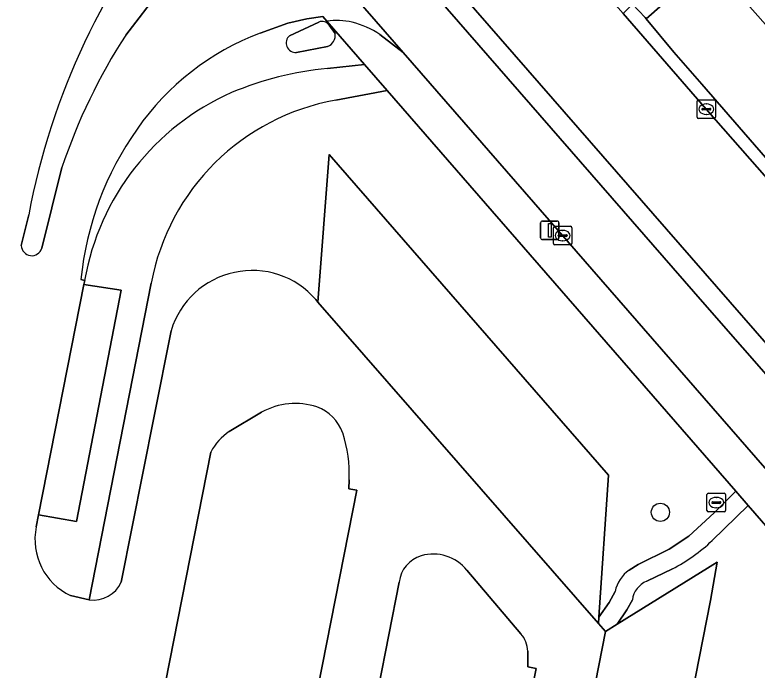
# Model space of a CAD drawing. Extents: x 158793 to 159888, y 384317 to 385256.
# Drawn here: x 159655.53 to 159695.52, y 384707.34 to 384742.64 of the extents above; entities that cross this region are included whole.
import ezdxf

# ---------------------------------------------------------------- set-up
doc = ezdxf.new("R2010")
doc.units = 0
for name, color, linetype in [('IMGEO_Boom', 7, 'Continuous'), ('IMGEO_Fietspad_gesloten', 7, 'Continuous'), ('IMGEO_Grasland_overig', 7, 'Continuous'), ('IMGEO_Groenvoorziening', 7, 'Continuous'), ('IMGEO_Kolk', 7, 'Continuous'), ('IMGEO_Lichtmast', 7, 'Continuous'), ('IMGEO_Parkeervlak_open', 7, 'Continuous'), ('IMGEO_Rijbaan_lokaal_gesloten', 7, 'Continuous'), ('IMGEO_Rijbaan_lokaal_open', 7, 'Continuous'), ('IMGEO_Rioolput', 7, 'Continuous'), ('IMGEO_Verkeerseiland_open', 7, 'Continuous'), ('IMGEO_Voetpad_open', 7, 'Continuous')]:
    doc.layers.add(name, color=color, linetype=linetype)

msp = doc.modelspace()

# ---------------------------------------------------------------- linework, layer by layer
at = {"layer": 'IMGEO_Boom'}
msp.add_circle((159690.31, 384715.839), 0.489, dxfattribs=at)
at = {"layer": 'IMGEO_Fietspad_gesloten'}
for points in [[(159594.107, 384832.049), (159599.922, 384828.238), (159606.9, 384820.341), (159619.092, 384806.285), (159644.852, 384776.828), (159657.044, 384762.896), (159658.021, 384761.779), (159660.441, 384758.995), (159668.279, 384750), (159672.921, 384744.672), (159676.456, 384740.613), (159699.214, 384714.481), (159711.945, 384699.797), (159724.157, 384685.825), (159738.092, 384669.819)], [(159741.572, 384670.966), (159698.66, 384720.233), (159692.707, 384727.03), (159672.738, 384749.959), (159649.153, 384777.465), (159603.16, 384829.929)]]:
    msp.add_lwpolyline(points, dxfattribs=at)
at = {"layer": 'IMGEO_Grasland_overig'}
for points in [[(159508.186, 384960.258), (159630.789, 384812.222), (159659.717, 384777.293), (159686.785, 384745.578), (159687.672, 384746.41), (159690.418, 384743.199), (159689.55, 384742.43), (159691.041, 384740.633), (159692.544, 384738.902), (159821.851, 384589.975)], [(159726.849, 384706.57), (159720.76, 384713.709), (159702.99, 384734.051), (159702.215, 384735.071), (159686.94, 384752.346), (159659.145, 384785.598), (159646.761, 384800.75), (159634.351, 384815.605), (159626.705, 384824.394), (159618.755, 384834.163), (159606.728, 384848.536), (159594.913, 384863.261), (159582.646, 384877.403), (159569.584, 384893.35), (159563.433, 384900.786), (159560.463, 384898.349), (159559.702, 384899.276), (159562.668, 384901.71), (159554.681, 384911.365), (159540.039, 384928.759), (159528.546, 384943.134)], [(159699.488, 384739.863), (159681.512, 384760.791), (159645.945, 384803.015), (159633.338, 384818.502), (159619.412, 384835.299), (159608.817, 384847.839), (159588.571, 384872.366), (159576.678, 384886.554), (159564.321, 384901.515), (159563.433, 384900.786), (159569.584, 384893.35), (159582.646, 384877.403), (159594.913, 384863.261), (159606.728, 384848.536), (159618.755, 384834.163), (159626.705, 384824.394), (159634.351, 384815.605), (159646.761, 384800.75), (159659.145, 384785.598), (159686.94, 384752.346), (159702.215, 384735.071)]]:
    msp.add_lwpolyline(points, dxfattribs=at)
msp.add_lwpolyline([(159688.12, 384744.012), (159688.802, 384743.213), (159689.494, 384742.497), (159689.55, 384742.43), (159690.418, 384743.199), (159687.672, 384746.41), (159686.785, 384745.578), (159687.011, 384745.312), (159687.204, 384745.085)], close=True, dxfattribs=at)
at = {"layer": 'IMGEO_Groenvoorziening'}
for points in [[(159688.802, 384743.213), (159688.296, 384742.72), (159692.783, 384737.557), (159697.874, 384731.75), (159704.087, 384724.537), (159719.671, 384706.649), (159732.476, 384691.925), (159745.161, 384677.364), (159747.029, 384675.048), (159750.062, 384670.759), (159761.437, 384654.918), (159763.921, 384651.482), (159766.565, 384653.413), (159772.829, 384646.195), (159776.119, 384641.248), (159776.73, 384638.566), (159779.72, 384633.891), (159785.794, 384624.019)], [(159790.133, 384616.471), (159809.886, 384579.517), (159820.801, 384589.038), (159821.851, 384589.975), (159692.544, 384738.902), (159691.041, 384740.633), (159689.55, 384742.43), (159689.494, 384742.497), (159688.802, 384743.213)], [(159675.588, 384738.57), (159672.816, 384738.04)], [(159688.632, 384712.728), (159689.115, 384713.03), (159690.783, 384713.856), (159691.841, 384714.563), (159693.205, 384715.809), (159694.373, 384716.974), (159675.588, 384738.57)], [(159671.739, 384727.3), (159671.857, 384727.162), (159672.454, 384735.123), (159687.517, 384717.838), (159687, 384710.19), (159687.555, 384710.974), (159687.873, 384711.578)], [(159662.878, 384728.193), (159659.539, 384711.123)], [(159661.252, 384712.077), (159663.031, 384721.019), (159663.948, 384725.625)], [(159807.686, 384552.565), (159794.051, 384578.381), (159784.543, 384596.335), (159767.158, 384629.206), (159757.713, 384644.16), (159695.034, 384716.215), (159693.104, 384714.317)], [(159688.8, 384711.122), (159688.497, 384710.585), (159687.989, 384709.807), (159693.362, 384713.161), (159693.004, 384711.095), (159662.086, 384553.663), (159690.35, 384547.699), (159690.846, 384547.784)], [(159690.956, 384712.793), (159689.571, 384712.125)]]:
    msp.add_lwpolyline(points, dxfattribs=at)
for centre, radius, start, end in [((159674.966, 384725.931), 12.298, 100.0699, 169.403), ((159668.299, 384724.321), 4.542, 102.0095, 163.3184), ((159668.319, 384724.355), 4.514, 40.7341, 102.3412), ((159686.53, 384721.308), 9.596, 297.4683, 313.2429), ((159689.705, 384711.194), 1.872, 124.9793, 168.1711), ((159659.762, 384712.737), 1.63, 262.1282, 336.1002), ((159690.047, 384710.961), 1.257, 112.2487, 172.6528)]:
    msp.add_arc(centre, radius, start, end, dxfattribs=at)
at = {"layer": 'IMGEO_Kolk'}
for p, q in [((159692.283, 384737.131), (159692.283, 384737.983)), ((159692.358, 384738.057), (159693.21, 384738.057)), ((159692.771, 384737.837), (159692.796, 384737.837)), ((159693.284, 384737.983), (159693.284, 384737.131)), ((159692.542, 384737.551), (159692.542, 384737.563)), ((159692.98, 384737.514), (159692.582, 384737.514)), ((159692.585, 384737.6), (159692.983, 384737.6)), ((159693.026, 384737.563), (159693.026, 384737.551)), ((159693.21, 384737.057), (159692.358, 384737.057)), ((159692.794, 384737.277), (159692.769, 384737.277)), ((159684.545, 384730.321), (159684.545, 384731.173)), ((159684.62, 384731.247), (159685.472, 384731.247)), ((159685.033, 384731.027), (159685.058, 384731.027)), ((159685.546, 384731.173), (159685.546, 384730.321)), ((159684.804, 384730.741), (159684.804, 384730.753)), ((159685.242, 384730.704), (159684.844, 384730.704)), ((159684.847, 384730.79), (159685.245, 384730.79)), ((159685.288, 384730.753), (159685.288, 384730.741)), ((159685.472, 384730.247), (159684.62, 384730.247)), ((159685.056, 384730.467), (159685.031, 384730.467))]:
    msp.add_line(p, q, dxfattribs=at)
for points in [[(159692.283, 384737.131), (159692.283, 384737.983)], [(159692.358, 384738.057), (159693.21, 384738.057)], [(159693.284, 384737.983), (159693.284, 384737.131)], [(159693.21, 384737.057), (159692.358, 384737.057)], [(159684.545, 384730.321), (159684.545, 384731.173)], [(159684.62, 384731.247), (159685.472, 384731.247)], [(159685.546, 384731.173), (159685.546, 384730.321)], [(159685.472, 384730.247), (159684.62, 384730.247)]]:
    msp.add_lwpolyline(points, dxfattribs=at)
for centre, radius, start, end in [((159692.36, 384737.981), 0.0765, 91.552, 178.448), ((159692.36, 384737.981), 0.0765, 91.552, 178.448), ((159693.208, 384737.981), 0.0765, 1.552, 88.448), ((159693.208, 384737.981), 0.0765, 1.552, 88.448), ((159692.582, 384737.56), 0.0403, 85.8775, 175.7526), ((159692.579, 384737.55), 0.0366, 178.938, 274.7102), ((159692.983, 384737.557), 0.043, 264.8664, 352.4533), ((159692.987, 384737.562), 0.0386, 1.7309, 96.639), ((159692.36, 384737.133), 0.0765, 181.552, 268.448), ((159692.36, 384737.133), 0.0765, 181.552, 268.448), ((159693.208, 384737.133), 0.0765, 271.552, 358.448), ((159693.208, 384737.133), 0.0765, 271.552, 358.448), ((159684.622, 384731.171), 0.0765, 91.552, 178.448), ((159684.622, 384731.171), 0.0765, 91.552, 178.448), ((159685.47, 384731.171), 0.0765, 1.552, 88.448), ((159685.47, 384731.171), 0.0765, 1.552, 88.448), ((159684.844, 384730.75), 0.0403, 85.8775, 175.7526), ((159684.841, 384730.74), 0.0366, 178.938, 274.7102), ((159685.245, 384730.747), 0.043, 264.8664, 352.4533), ((159685.249, 384730.752), 0.0386, 1.7309, 96.639), ((159684.622, 384730.323), 0.0765, 181.552, 268.448), ((159684.622, 384730.323), 0.0765, 181.552, 268.448), ((159685.47, 384730.323), 0.0765, 271.552, 358.448), ((159685.47, 384730.323), 0.0765, 271.552, 358.448)]:
    msp.add_arc(centre, radius, start, end, dxfattribs=at)
for centre, major_axis, ratio, start_param, end_param in [((159692.77, 384737.557), (-0.387, 0.002), 0.722429, 4.712389, 7.853982), ((159692.795, 384737.557), (-0.39, 0.002), 0.717154, 1.570796, 4.712389), ((159685.032, 384730.747), (-0.387, 0.002), 0.722429, 4.712389, 7.853982), ((159685.057, 384730.747), (-0.39, 0.002), 0.717154, 1.570796, 4.712389)]:
    msp.add_ellipse(centre, major_axis=major_axis, ratio=ratio, start_param=start_param, end_param=end_param, dxfattribs=at)
at = {"layer": 'IMGEO_Lichtmast'}
for p, q in [((159683.856, 384730.63), (159683.856, 384731.43)), ((159683.856, 384731.43), (159683.856, 384730.63)), ((159683.956, 384731.53), (159684.746, 384731.53)), ((159684.746, 384731.53), (159683.956, 384731.53)), ((159684.846, 384731.43), (159684.846, 384730.63)), ((159684.846, 384730.63), (159684.846, 384731.43)), ((159684.746, 384730.53), (159683.956, 384730.53)), ((159683.956, 384730.53), (159684.746, 384730.53))]:
    msp.add_line(p, q, dxfattribs=at)
msp.add_lwpolyline([(159684.276, 384731.405), (159684.426, 384731.405), (159684.426, 384730.655), (159684.276, 384730.655), (159684.276, 384731.405)], dxfattribs=at)
for centre, start, end in [((159683.956, 384731.43), 90, 180), ((159683.956, 384731.43), 90, 180), ((159684.746, 384731.43), 0, 90), ((159684.746, 384731.43), 360, 90), ((159683.956, 384730.63), 180, 270), ((159683.956, 384730.63), 180, 270), ((159684.746, 384730.63), 270, 0), ((159684.746, 384730.63), 270, 0)]:
    msp.add_arc(centre, 0.1, start, end, dxfattribs=at)
at = {"layer": 'IMGEO_Parkeervlak_open'}
for points in [[(159672.454, 384735.123), (159671.857, 384727.162), (159686.977, 384709.848), (159687, 384710.19), (159687.517, 384717.838)], [(159659.246, 384728.106), (159656.805, 384715.699), (159658.843, 384715.349), (159661.263, 384727.811)], [(159693.004, 384711.095), (159693.362, 384713.161), (159687.989, 384709.807), (159687.358, 384709.413), (159675.672, 384649.862), (159668.218, 384611.886), (159655.813, 384549.27), (159655.766, 384548.992), (159631.172, 384554.03), (159635.486, 384547.855), (159660.035, 384543.223), (159661.021, 384548.239), (159661.382, 384550.08), (159662.086, 384553.663)]]:
    msp.add_lwpolyline(points, close=True, dxfattribs=at)
for points in [[(159668.825, 384721.236), (159667.083, 384720.188)], [(159666.082, 384719.087), (159635.033, 384561.406), (159636.126, 384559.587), (159641.457, 384558.627), (159642.948, 384559.785), (159653.514, 384613.359), (159673.96, 384717.025)], [(159673.96, 384717.025), (159673.516, 384717.112), (159673.538, 384717.591)], [(159682.791, 384709.293), (159679.883, 384712.722)], [(159676.232, 384712.077), (159646.145, 384558.862), (159647.166, 384557.399), (159652.342, 384556.378), (159654.079, 384557.297), (159683.616, 384707.433), (159683.17, 384707.521)], [(159683.17, 384707.521), (159683.169, 384708.145), (159683.16, 384708.357)]]:
    msp.add_lwpolyline(points, dxfattribs=at)
for centre, radius, start, end in [((159670.643, 384717.925), 3.777, 72.0788, 118.771), ((159670.98, 384719.312), 2.356, 19.8445, 69.5002), ((159668.695, 384717.717), 2.951, 123.1193, 152.3282), ((159666.683, 384717.945), 6.864, 357.046, 18.4052), ((159677.924, 384711.868), 1.705, 107.0657, 172.9514), ((159678.069, 384711.259), 2.33, 38.8936, 106.0776), ((159681.663, 384708.308), 1.498, 1.8902, 41.1416)]:
    msp.add_arc(centre, radius, start, end, dxfattribs=at)
at = {"layer": 'IMGEO_Rijbaan_lokaal_gesloten'}
for points in [[(159675.2, 384741.577), (159676.456, 384740.613), (159672.921, 384744.672), (159668.279, 384750), (159660.441, 384758.995), (159658.021, 384761.779), (159657.044, 384762.896)], [(159663.357, 384743.973), (159661.499, 384741.549)], [(159668.748, 384741.661), (159670.24, 384742.185), (159671.257, 384742.424), (159672.118, 384742.559), (159672.339, 384742.305)], [(159658.062, 384734.421), (159656.982, 384730.071)], [(159655.874, 384730.207), (159656.275, 384731.866)], [(159656.677, 384715.049), (159656.805, 384715.699), (159659.246, 384728.106), (159659.289, 384728.323), (159659.089, 384728.381)], [(159627.235, 384554.616), (159627.689, 384554.69), (159628.434, 384554.586), (159629.133, 384554.448), (159631.172, 384554.03), (159655.766, 384548.992), (159655.813, 384549.27), (159668.218, 384611.886), (159675.672, 384649.862), (159687.358, 384709.413), (159686.977, 384709.848), (159671.857, 384727.162), (159671.739, 384727.3)], [(159663.948, 384725.625), (159663.031, 384721.019), (159661.252, 384712.077)], [(159667.083, 384720.188), (159668.825, 384721.236)], [(159636.126, 384559.587), (159635.033, 384561.406), (159666.082, 384719.087)], [(159673.538, 384717.591), (159673.516, 384717.112), (159673.96, 384717.025), (159653.514, 384613.359), (159642.948, 384559.785), (159641.457, 384558.627), (159636.126, 384559.587)], [(159679.883, 384712.722), (159682.791, 384709.293)], [(159683.16, 384708.357), (159683.169, 384708.145), (159683.17, 384707.521), (159683.616, 384707.433), (159654.079, 384557.297), (159652.342, 384556.378), (159647.166, 384557.399), (159646.145, 384558.862), (159676.232, 384712.077)], [(159659.539, 384711.123), (159658.524, 384711.351)]]:
    msp.add_lwpolyline(points, dxfattribs=at)
for centre, radius, start, end in [((159693.789, 384724.846), 38.165, 140.0181, 169.4013), ((159672.835, 384738.15), 4.184, 77.9971, 96.8054), ((159672.443, 384737.398), 5.006, 56.5803, 75.3952), ((159688.49, 384724.142), 32.117, 147.1809, 161.334), ((159673.781, 384728.369), 14.213, 110.7401, 145.1581), ((159675.89, 384726.728), 16.882, 144.6755, 174.3798), ((159656.439, 384730.229), 0.566, 182.2585, 343.7461), ((159668.299, 384724.321), 4.542, 102.0095, 163.3184), ((159668.319, 384724.355), 4.514, 40.7341, 102.3412), ((159670.643, 384717.925), 3.777, 72.0788, 118.771), ((159670.98, 384719.312), 2.356, 19.8445, 69.5002), ((159668.695, 384717.717), 2.951, 123.1193, 152.3282), ((159666.683, 384717.945), 6.864, 357.046, 18.4052), ((159659.962, 384714.379), 3.353, 168.4806, 244.5999), ((159677.924, 384711.868), 1.705, 107.0657, 172.9514), ((159678.069, 384711.259), 2.33, 38.8936, 106.0776), ((159659.762, 384712.737), 1.63, 262.1282, 336.1002), ((159681.663, 384708.308), 1.498, 1.8902, 41.1416)]:
    msp.add_arc(centre, radius, start, end, dxfattribs=at)
at = {"layer": 'IMGEO_Rijbaan_lokaal_open'}
for points in [[(159719.671, 384706.649), (159704.087, 384724.537), (159697.874, 384731.75), (159692.783, 384737.557), (159688.296, 384742.72), (159686.688, 384744.57), (159681.97, 384750), (159680.659, 384751.508), (159667.847, 384766.2), (159654.378, 384781.669), (159642.056, 384795.807), (159637.619, 384792.201), (159674.222, 384749.931), (159698.84, 384721.678), (159742.29, 384671.686)], [(159672.371, 384739.751), (159674.374, 384739.965), (159672.339, 384742.305), (159672.118, 384742.559), (159671.257, 384742.424), (159670.24, 384742.185), (159668.748, 384741.661)], [(159670.327, 384741.516), (159671.907, 384742.248)], [(159672.468, 384742.078), (159672.786, 384741.634)], [(159672.38, 384740.932), (159670.704, 384740.615)], [(159659.089, 384728.381), (159659.289, 384728.323)]]:
    msp.add_lwpolyline(points, dxfattribs=at)
for centre, radius, start, end in [((159672.087, 384741.833), 0.453, 32.7862, 113.497), ((159673.781, 384728.369), 14.213, 110.7401, 145.1581), ((159670.659, 384741.126), 0.512, 130.3633, 275.0479), ((159672.134, 384741.542), 0.658, 291.9135, 8.0008), ((159673.963, 384722.538), 17.287, 95.283, 113.0189), ((159672.692, 384726.002), 13.603, 113.8003, 170.1752), ((159675.89, 384726.728), 16.882, 144.6755, 174.3798)]:
    msp.add_arc(centre, radius, start, end, dxfattribs=at)
at = {"layer": 'IMGEO_Rioolput'}
for p, q in [((159692.819, 384715.939), (159692.819, 384716.791)), ((159692.894, 384716.865), (159693.746, 384716.865)), ((159693.307, 384716.645), (159693.332, 384716.645)), ((159693.82, 384716.791), (159693.82, 384715.939)), ((159693.078, 384716.359), (159693.078, 384716.371)), ((159693.516, 384716.322), (159693.118, 384716.322)), ((159693.121, 384716.408), (159693.519, 384716.408)), ((159693.562, 384716.371), (159693.562, 384716.359)), ((159693.746, 384715.865), (159692.894, 384715.865)), ((159693.33, 384716.085), (159693.305, 384716.085))]:
    msp.add_line(p, q, dxfattribs=at)
for points in [[(159692.819, 384715.939), (159692.819, 384716.791)], [(159692.894, 384716.865), (159693.746, 384716.865)], [(159693.82, 384716.791), (159693.82, 384715.939)], [(159693.746, 384715.865), (159692.894, 384715.865)]]:
    msp.add_lwpolyline(points, dxfattribs=at)
for centre, radius, start, end in [((159692.896, 384716.789), 0.0765, 91.552, 178.448), ((159692.896, 384716.789), 0.0765, 91.552, 178.448), ((159693.744, 384716.789), 0.0765, 1.552, 88.448), ((159693.744, 384716.789), 0.0765, 1.552, 88.448), ((159693.118, 384716.368), 0.0403, 85.8775, 175.7526), ((159693.115, 384716.358), 0.0366, 178.938, 274.7102), ((159693.519, 384716.365), 0.043, 264.8664, 352.4533), ((159693.523, 384716.37), 0.0386, 1.7309, 96.639), ((159692.896, 384715.941), 0.0765, 181.552, 268.448), ((159692.896, 384715.941), 0.0765, 181.552, 268.448), ((159693.744, 384715.941), 0.0765, 271.552, 358.448), ((159693.744, 384715.941), 0.0765, 271.552, 358.448)]:
    msp.add_arc(centre, radius, start, end, dxfattribs=at)
for centre, major_axis, ratio, start_param, end_param in [((159693.306, 384716.365), (-0.387, 0.002), 0.722429, 4.712389, 7.853982), ((159693.331, 384716.365), (-0.39, 0.002), 0.717154, 1.570796, 4.712389)]:
    msp.add_ellipse(centre, major_axis=major_axis, ratio=ratio, start_param=start_param, end_param=end_param, dxfattribs=at)
at = {"layer": 'IMGEO_Verkeerseiland_open'}
for points in [[(159583.472, 384852.569), (159591.384, 384843.361), (159603.16, 384829.929), (159649.153, 384777.465), (159672.738, 384749.959), (159692.707, 384727.03), (159698.66, 384720.233), (159741.572, 384670.966)], [(159742.426, 384671.496), (159742.29, 384671.686), (159698.84, 384721.678), (159674.222, 384749.931), (159637.619, 384792.201), (159625.102, 384806.539), (159624.825, 384806.857), (159610.989, 384822.757)], [(159661.499, 384741.549), (159663.357, 384743.973)], [(159671.907, 384742.248), (159670.327, 384741.516)], [(159672.786, 384741.634), (159672.468, 384742.078)], [(159670.704, 384740.615), (159672.38, 384740.932)], [(159656.982, 384730.071), (159658.062, 384734.421)], [(159656.275, 384731.866), (159655.874, 384730.207)]]:
    msp.add_lwpolyline(points, dxfattribs=at)
for centre, radius, start, end in [((159693.789, 384724.846), 38.165, 140.0181, 169.4013), ((159672.087, 384741.833), 0.453, 32.7862, 113.497), ((159688.49, 384724.142), 32.117, 147.1809, 161.334), ((159670.659, 384741.126), 0.512, 130.3633, 275.0479), ((159672.134, 384741.542), 0.658, 291.9135, 8.0008), ((159656.439, 384730.229), 0.566, 182.2585, 343.7461)]:
    msp.add_arc(centre, radius, start, end, dxfattribs=at)
at = {"layer": 'IMGEO_Voetpad_open'}
for points in [[(159672.339, 384742.305), (159674.374, 384739.965), (159675.588, 384738.57), (159694.373, 384716.974), (159695.034, 384716.215), (159757.713, 384644.16), (159767.158, 384629.206), (159784.543, 384596.335), (159794.051, 384578.381), (159807.686, 384552.565)], [(159711.945, 384699.797), (159699.214, 384714.481), (159676.456, 384740.613), (159675.2, 384741.577)], [(159672.816, 384738.04), (159675.588, 384738.57), (159674.374, 384739.965), (159672.371, 384739.751)], [(159659.289, 384728.323), (159659.246, 384728.106), (159661.263, 384727.811), (159658.843, 384715.349), (159656.805, 384715.699), (159656.677, 384715.049)], [(159658.524, 384711.351), (159659.539, 384711.123), (159662.878, 384728.193)], [(159695.034, 384716.215), (159694.373, 384716.974), (159693.205, 384715.809), (159691.841, 384714.563), (159690.783, 384713.856), (159689.115, 384713.03), (159688.632, 384712.728)], [(159693.104, 384714.317), (159695.034, 384716.215)], [(159689.571, 384712.125), (159690.956, 384712.793)], [(159687.873, 384711.578), (159687.555, 384710.974), (159687, 384710.19), (159686.977, 384709.848), (159687.358, 384709.413), (159687.989, 384709.807), (159688.497, 384710.585), (159688.8, 384711.122)]]:
    msp.add_lwpolyline(points, dxfattribs=at)
for centre, radius, start, end in [((159672.835, 384738.15), 4.184, 77.9971, 96.8054), ((159672.443, 384737.398), 5.006, 56.5803, 75.3952), ((159673.963, 384722.538), 17.287, 95.283, 113.0189), ((159672.692, 384726.002), 13.603, 113.8003, 170.1752), ((159674.966, 384725.931), 12.298, 100.0699, 169.403), ((159659.962, 384714.379), 3.353, 168.4806, 244.5999), ((159686.53, 384721.308), 9.596, 297.4683, 313.2429), ((159689.705, 384711.194), 1.872, 124.9793, 168.1711), ((159690.047, 384710.961), 1.257, 112.2487, 172.6528)]:
    msp.add_arc(centre, radius, start, end, dxfattribs=at)

doc.saveas('drawing.dxf')
